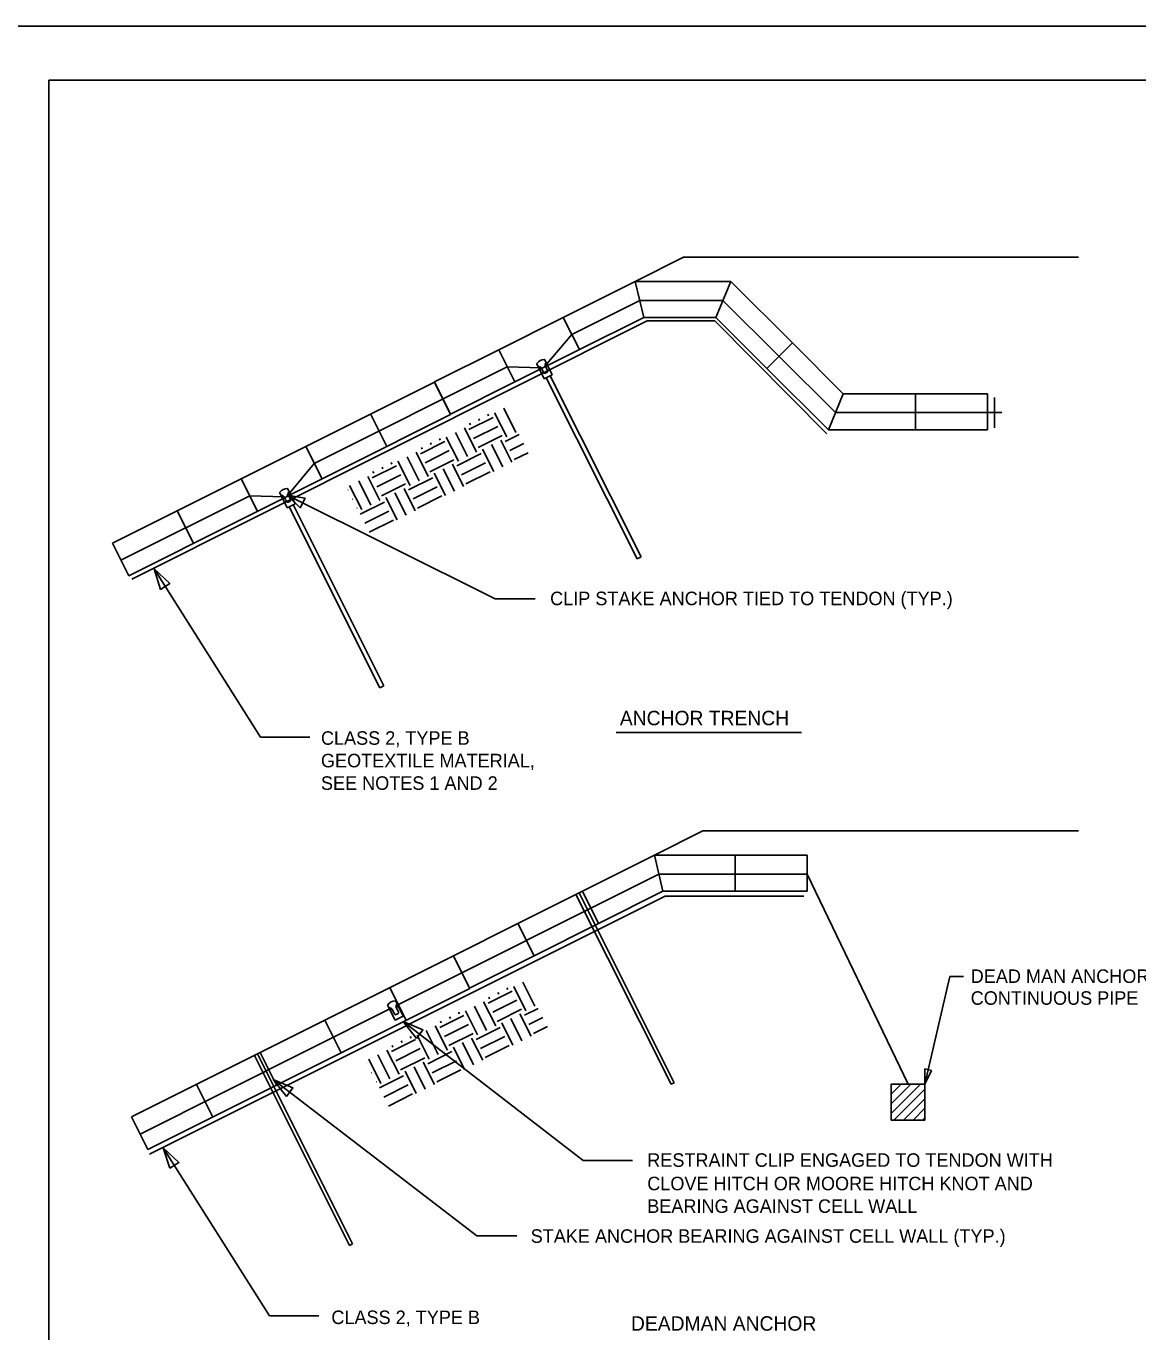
# Model space of a CAD drawing. Extents: x 638850 to 644908, y 297188 to 298900.
# Drawn here: x 642323.1 to 642600.8, y 298339.2 to 298665.4 of the extents above; entities that cross this region are included whole.
import ezdxf

# ---------------------------------------------------------------- set-up
doc = ezdxf.new("R2010")
doc.units = 0
for name, color, linetype in [('1', 7, 'Continuous'), ('10', 7, 'Continuous'), ('11', 7, 'Continuous'), ('13', 7, 'Continuous'), ('3', 7, 'Continuous'), ('4', 7, 'Continuous'), ('5', 7, 'Continuous'), ('6', 7, 'Continuous'), ('7', 7, 'Continuous'), ('9', 7, 'Continuous')]:
    doc.layers.add(name, color=color, linetype=linetype)

msp = doc.modelspace()

# ---------------------------------------------------------------- linework, layer by layer
at = {"layer": '1'}
for p, q in [((643260.26, 298665.37), (642288.26, 298665.37)), ((642328.76, 298084.58), (642328.76, 298651.87)), ((642328.76, 298651.87), (643246.76, 298651.87))]:
    msp.add_line(p, q, dxfattribs=at)
at = {"layer": '10'}
for p, q in [((642450.63, 298580.99), (642452.49, 298577.28)), ((642451, 298580.28), (642450.99, 298580.27)), ((642451.75, 298580.03), (642452.36, 298578.81)), ((642452.65, 298582), (642454.5, 298578.29)), ((642452.75, 298580.52), (642453.36, 298579.31)), ((642453, 298581.28), (642453, 298581.28)), ((642454.5, 298578.29), (642452.49, 298577.28)), ((642452.74, 298578.68), (642453.23, 298578.93)), ((642475.67, 298532.29), (642453.01, 298577.54)), ((642454.01, 298578.04), (642476.67, 298532.79)), ((642386.43, 298548.8), (642388.28, 298545.09)), ((642386.79, 298548.08), (642386.79, 298548.08)), ((642387.55, 298547.83), (642388.16, 298546.61)), ((642388.44, 298549.8), (642390.29, 298546.09)), ((642388.54, 298548.33), (642389.15, 298547.11)), ((642388.8, 298549.09), (642388.79, 298549.08)), ((642390.29, 298546.09), (642388.28, 298545.09)), ((642388.53, 298546.49), (642389.02, 298546.74)), ((642411.46, 298500.09), (642388.8, 298545.34)), ((642389.8, 298545.85), (642412.47, 298500.59)), ((642476.67, 298532.79), (642475.67, 298532.29)), ((642412.47, 298500.59), (642411.46, 298500.09)), ((642460.42, 298448.49), (642484.17, 298401.07)), ((642484.93, 298401.45), (642461.19, 298448.87)), ((642413.39, 298420.8), (642415.25, 298417.09)), ((642413.76, 298420.09), (642413.75, 298420.08)), ((642414.51, 298419.84), (642415.12, 298418.62)), ((642415.4, 298421.81), (642417.26, 298418.1)), ((642415.51, 298420.33), (642416.12, 298419.12)), ((642415.76, 298421.09), (642415.76, 298421.09)), ((642417.26, 298418.1), (642415.25, 298417.09)), ((642415.5, 298418.49), (642415.99, 298418.74)), ((642380.11, 298408.27), (642403.86, 298360.85)), ((642404.62, 298361.23), (642380.87, 298408.65)), ((642484.17, 298401.07), (642484.93, 298401.45)), ((642403.86, 298360.85), (642404.62, 298361.23))]:
    msp.add_line(p, q, dxfattribs=at)
for centre, radius, start, end in [((642450.76, 298581.05), 0.141, 142.5441, 206.6), ((642452.55, 298579.69), 2.39, 90.6555, 142.5445), ((642451.25, 298579.77), 0.562, 26.6, 116.6), ((642452.52, 298581.94), 0.141, 26.5995, 90.6554), ((642453.25, 298580.77), 0.562, 116.6, 206.6), ((642452.62, 298578.93), 0.281, 206.6, 296.6), ((642453.11, 298579.18), 0.281, 296.6, 26.6), ((642386.55, 298548.86), 0.141, 142.5441, 206.6), ((642388.34, 298547.49), 2.39, 90.6555, 142.5445), ((642387.04, 298547.58), 0.562, 26.6, 116.6), ((642388.31, 298549.74), 0.141, 26.5995, 90.6554), ((642389.04, 298548.58), 0.562, 116.6, 206.6), ((642388.9, 298546.99), 0.281, 296.6, 26.6), ((642388.41, 298546.74), 0.281, 206.6, 296.6), ((642413.52, 298420.86), 0.141, 142.5441, 206.6), ((642415.3, 298419.5), 2.39, 90.6555, 142.5445), ((642414.01, 298419.58), 0.562, 26.6, 116.6), ((642415.28, 298421.74), 0.141, 26.5995, 90.6554), ((642416.01, 298420.58), 0.562, 116.6, 206.6), ((642415.37, 298418.74), 0.281, 206.6, 296.6), ((642415.86, 298418.99), 0.281, 296.6, 26.6)]:
    msp.add_arc(centre, radius, start, end, dxfattribs=at)
at = {"layer": '11'}
for p, q in [((642564.99, 298572.61), (642564.99, 298565.05)), ((642539.13, 298401.14), (642547.55, 298401.14)), ((642539.13, 298401.14), (642539.13, 298392.14)), ((642547.55, 298401.14), (642547.55, 298392.14)), ((642539.13, 298392.14), (642547.55, 298392.14))]:
    msp.add_line(p, q, dxfattribs=at)
at = {"layer": '13'}
for p, q in [((642445.39, 298563.88), (642442.37, 298569.92)), ((642433.7, 298564.63), (642439.73, 298567.65)), ((642436.34, 298566.89), (642436.13, 298567.31)), ((642438.6, 298568.03), (642438.39, 298568.44)), ((642443.13, 298562.75), (642440.11, 298568.78)), ((642433.32, 298557.84), (642430.3, 298563.87)), ((642435.59, 298558.97), (642432.56, 298565)), ((642434.07, 298565.76), (642433.86, 298566.17)), ((642434.83, 298562.36), (642440.87, 298565.39)), ((642442.76, 298561.62), (642446.23, 298563.36)), ((642421.63, 298558.58), (642427.66, 298561.61)), ((642422, 298559.72), (642421.8, 298560.13)), ((642424.27, 298560.85), (642424.06, 298561.26)), ((642426.53, 298561.98), (642426.32, 298562.4)), ((642431.06, 298556.7), (642428.04, 298562.74)), ((642435.96, 298560.1), (642442, 298563.13)), ((642442.15, 298555.29), (642439.36, 298560.86)), ((642444.41, 298556.42), (642441.62, 298561.99)), ((642443.89, 298559.35), (642447.36, 298561.09)), ((642421.25, 298551.79), (642418.23, 298557.83)), ((642423.52, 298552.92), (642420.49, 298558.96)), ((642422.76, 298556.32), (642428.79, 298559.34)), ((642423.89, 298554.06), (642429.93, 298557.08)), ((642430.68, 298555.57), (642436.72, 298558.59)), ((642439.89, 298554.15), (642437.1, 298559.73)), ((642445.02, 298557.09), (642448.5, 298558.83)), ((642409.55, 298552.54), (642415.59, 298555.56)), ((642409.93, 298553.67), (642409.72, 298554.09)), ((642412.19, 298554.8), (642411.99, 298555.22)), ((642414.46, 298555.94), (642414.25, 298556.35)), ((642418.99, 298550.66), (642415.97, 298556.69)), ((642427.81, 298548.11), (642425.02, 298553.68)), ((642430.08, 298549.24), (642427.29, 298554.81)), ((642432.34, 298550.38), (642429.55, 298555.95)), ((642431.82, 298553.31), (642437.85, 298556.33)), ((642432.95, 298551.04), (642438.99, 298554.07)), ((642406.92, 298544.61), (642403.89, 298550.65)), ((642409.18, 298545.75), (642406.16, 298551.78)), ((642411.44, 298546.88), (642408.42, 298552.92)), ((642410.69, 298550.28), (642416.72, 298553.3)), ((642411.82, 298548.01), (642417.86, 298551.03)), ((642418.61, 298549.53), (642424.65, 298552.55)), ((642419.75, 298547.26), (642425.78, 298550.28)), ((642403.47, 298549.49), (642403.52, 298549.52)), ((642404.6, 298547.23), (642404.65, 298547.25)), ((642415.74, 298542.07), (642412.95, 298547.64)), ((642418.01, 298543.2), (642415.22, 298548.77)), ((642420.27, 298544.33), (642417.48, 298549.9)), ((642420.88, 298545), (642426.91, 298548.02)), ((642405.73, 298544.96), (642405.78, 298544.99)), ((642406.54, 298543.48), (642412.58, 298546.5)), ((642407.67, 298541.22), (642413.71, 298544.24)), ((642408.81, 298538.96), (642414.84, 298541.98)), ((642450.18, 298420.57), (642447.16, 298426.6)), ((642438.48, 298421.31), (642444.52, 298424.34)), ((642441.12, 298423.58), (642440.91, 298423.99)), ((642443.39, 298424.71), (642443.18, 298425.13)), ((642447.92, 298419.43), (642444.89, 298425.47)), ((642438.11, 298414.52), (642435.09, 298420.56)), ((642440.37, 298415.65), (642437.35, 298421.69)), ((642438.86, 298422.44), (642438.65, 298422.86)), ((642439.62, 298419.05), (642445.65, 298422.07)), ((642440.75, 298416.79), (642446.78, 298419.81)), ((642447.54, 298418.3), (642451.02, 298420.04)), ((642426.41, 298415.27), (642432.45, 298418.29)), ((642426.79, 298416.4), (642426.58, 298416.82)), ((642429.05, 298417.53), (642428.85, 298417.95)), ((642431.32, 298418.67), (642431.11, 298419.08)), ((642435.85, 298413.39), (642432.82, 298419.42)), ((642446.94, 298411.97), (642444.15, 298417.54)), ((642449.2, 298413.11), (642446.41, 298418.68)), ((642448.67, 298416.04), (642452.15, 298417.78)), ((642423.77, 298407.34), (642420.75, 298413.38)), ((642426.04, 298408.48), (642423.02, 298414.51)), ((642428.3, 298409.61), (642425.28, 298415.65)), ((642427.55, 298413.01), (642433.58, 298416.03)), ((642428.68, 298410.74), (642434.71, 298413.76)), ((642435.47, 298412.25), (642441.51, 298415.28)), ((642444.67, 298410.84), (642441.88, 298416.41)), ((642449.81, 298413.78), (642453.29, 298415.51)), ((642414.34, 298409.23), (642420.38, 298412.25)), ((642414.72, 298410.36), (642414.51, 298410.77)), ((642416.98, 298411.49), (642416.77, 298411.9)), ((642419.24, 298412.62), (642419.04, 298413.04)), ((642432.6, 298404.79), (642429.81, 298410.36)), ((642434.86, 298405.93), (642432.07, 298411.5)), ((642437.13, 298407.06), (642434.34, 298412.63)), ((642436.6, 298409.99), (642442.64, 298413.01)), ((642437.74, 298407.73), (642443.77, 298410.75)), ((642411.7, 298401.3), (642408.68, 298407.33)), ((642413.97, 298402.43), (642410.94, 298408.47)), ((642416.23, 298403.57), (642413.21, 298409.6)), ((642415.47, 298406.96), (642421.51, 298409.98)), ((642416.61, 298404.7), (642422.64, 298407.72)), ((642423.4, 298406.21), (642429.43, 298409.23)), ((642424.53, 298403.95), (642430.57, 298406.97)), ((642408.25, 298406.17), (642408.31, 298406.2)), ((642409.39, 298403.91), (642409.44, 298403.94)), ((642420.53, 298398.75), (642417.74, 298404.32)), ((642422.79, 298399.88), (642420, 298405.45)), ((642425.06, 298401.02), (642422.27, 298406.59)), ((642425.66, 298401.68), (642431.7, 298404.71)), ((642410.52, 298401.65), (642410.57, 298401.68)), ((642411.33, 298400.17), (642417.36, 298403.19)), ((642412.46, 298397.9), (642418.5, 298400.93)), ((642413.6, 298395.64), (642419.63, 298398.66))]:
    msp.add_line(p, q, dxfattribs=at)
at = {"layer": '3'}
for p, q in [((642459.37, 298588.35), (642476.36, 298596.86)), ((642476.36, 298596.86), (642497.12, 298596.86)), ((642497.12, 298596.86), (642525.25, 298568.84)), ((642452.75, 298580.52), (642459.37, 298588.35)), ((642395.07, 298556.15), (642443.27, 298580.29)), ((642443.27, 298580.29), (642451.75, 298580.02)), ((642525.25, 298568.84), (642566.75, 298568.84)), ((642388.54, 298548.33), (642395.07, 298556.15)), ((642346.78, 298531.98), (642378.97, 298548.09)), ((642378.97, 298548.09), (642387.55, 298547.83)), ((642470.42, 298488.96), (642516.75, 298488.96)), ((642415.45, 298420.65), (642481.15, 298453.55)), ((642481.15, 298453.55), (642518.15, 298453.55)), ((642518.15, 298453.55), (642543.37, 298401.14)), ((642351.57, 298388.66), (642414.29, 298420.07))]:
    msp.add_line(p, q, dxfattribs=at)
at = {"layer": '4'}
for p, q in [((642539.13, 298393.82), (642546.45, 298401.14)), ((642539.13, 298396.2), (642544.06, 298401.14)), ((642539.13, 298398.59), (642541.68, 298401.14)), ((642539.13, 298400.97), (642539.29, 298401.14)), ((642539.84, 298392.14), (642547.55, 298399.85)), ((642542.23, 298392.14), (642547.55, 298397.47)), ((642544.61, 298392.14), (642547.55, 298395.08)), ((642547, 298392.14), (642547.55, 298392.69))]:
    msp.add_line(p, q, dxfattribs=at)
at = {"layer": '5'}
for p, q in [((642457.24, 298592.61), (642475.24, 298601.62)), ((642475.24, 298601.62), (642477.36, 298592.62)), ((642475.24, 298601.62), (642499.09, 298601.62)), ((642495.37, 298592.62), (642499.09, 298601.62)), ((642499.09, 298601.62), (642514.46, 298586.25)), ((642441.15, 298584.55), (642457.24, 298592.61)), ((642457.24, 298592.61), (642461.27, 298584.56)), ((642461.27, 298584.56), (642477.36, 298592.62)), ((642477.36, 298592.62), (642495.37, 298592.62)), ((642495.37, 298592.62), (642508.1, 298579.89)), ((642514.46, 298586.25), (642508.1, 298579.89)), ((642514.46, 298586.25), (642508.1, 298579.89)), ((642514.46, 298586.25), (642527.19, 298573.53)), ((642425.05, 298576.49), (642441.14, 298584.55)), ((642441.14, 298584.55), (642445.17, 298576.5)), ((642441.15, 298584.55), (642445.17, 298576.5)), ((642445.17, 298576.5), (642461.27, 298584.56)), ((642508.1, 298579.89), (642523.46, 298564.53)), ((642425.05, 298576.48), (642344.66, 298536.23)), ((642425.05, 298576.49), (642429.08, 298568.44)), ((642425.05, 298576.48), (642429.12, 298568.36)), ((642429.08, 298568.44), (642445.17, 298576.5)), ((642523.46, 298564.53), (642527.19, 298573.53)), ((642527.19, 298573.53), (642545.19, 298573.53)), ((642545.19, 298573.53), (642545.19, 298564.53)), ((642545.19, 298573.53), (642563.19, 298573.53)), ((642545.19, 298573.53), (642545.19, 298564.53)), ((642563.19, 298573.53), (642563.19, 298564.53)), ((642348.73, 298528.1), (642429.12, 298568.36)), ((642409.12, 298568.5), (642413.19, 298560.38)), ((642523.46, 298564.53), (642545.19, 298564.53)), ((642545.19, 298564.53), (642563.19, 298564.53)), ((642392.94, 298560.4), (642397.01, 298552.28)), ((642376.76, 298552.31), (642380.84, 298544.18)), ((642360.83, 298544.33), (642364.9, 298536.2)), ((642344.66, 298536.23), (642348.73, 298528.1)), ((642462.03, 298449.29), (642480.02, 298458.3)), ((642480.02, 298458.3), (642482.15, 298449.3)), ((642480.02, 298458.3), (642500.15, 298458.3)), ((642500.15, 298458.3), (642518.15, 298458.3)), ((642500.15, 298458.3), (642500.15, 298449.3)), ((642518.15, 298458.3), (642518.15, 298449.3)), ((642445.93, 298441.23), (642462.02, 298449.29)), ((642462.02, 298449.29), (642466.05, 298441.25)), ((642462.03, 298449.29), (642466.06, 298441.25)), ((642466.06, 298441.25), (642482.15, 298449.3)), ((642482.15, 298449.3), (642500.15, 298449.3)), ((642500.15, 298449.3), (642518.15, 298449.3)), ((642429.83, 298433.17), (642445.93, 298441.23)), ((642445.93, 298441.23), (642449.96, 298433.19)), ((642445.93, 298441.23), (642449.96, 298433.18)), ((642449.96, 298433.19), (642466.05, 298441.25)), ((642429.83, 298433.17), (642349.44, 298392.91)), ((642429.83, 298433.17), (642433.86, 298425.12)), ((642429.83, 298433.17), (642433.91, 298425.04)), ((642433.86, 298425.12), (642449.96, 298433.18)), ((642353.51, 298384.79), (642433.91, 298425.04)), ((642413.9, 298425.19), (642417.97, 298417.06)), ((642397.73, 298417.09), (642401.8, 298408.96)), ((642381.55, 298408.99), (642385.62, 298400.86)), ((642365.62, 298401.01), (642369.69, 298392.89)), ((642349.44, 298392.91), (642353.51, 298384.79))]:
    msp.add_line(p, q, dxfattribs=at)
at = {"layer": '6'}
for p, q in [((642415.53, 298420.28), (642416.2, 298420.61)), ((642413.88, 298419.45), (642414.54, 298419.78))]:
    msp.add_line(p, q, dxfattribs=at)
at = {"layer": '7'}
for p, q in [((642349.46, 298527.26), (642478.21, 298591.73)), ((642478.21, 298591.73), (642495.07, 298591.73)), ((642495.07, 298591.73), (642523.09, 298563.57)), ((642440.21, 298522.34), (642388.27, 298548.24)), ((642355.05, 298529.79), (642381.61, 298487.81)), ((642450.26, 298522.34), (642440.21, 298522.34)), ((642381.61, 298487.81), (642393.96, 298487.81)), ((642353.91, 298383.61), (642482.66, 298448.09)), ((642482.66, 298448.09), (642517.31, 298448.09)), ((642482.66, 298448.09), (642517.31, 298448.09)), ((642482.66, 298448.09), (642482.66, 298448.09)), ((642517.31, 298448.09), (642517.31, 298448.09)), ((642553.79, 298428.02), (642547.55, 298401.14)), ((642557.17, 298428.02), (642553.79, 298428.02)), ((642417.25, 298416.75), (642462.18, 298382.06)), ((642435.64, 298363.21), (642384.81, 298402.27)), ((642357.32, 298385.19), (642383.88, 298343.21)), ((642462.18, 298382.06), (642474.52, 298382.06)), ((642445.68, 298363.21), (642435.64, 298363.21)), ((642383.88, 298343.21), (642396.23, 298343.21))]:
    msp.add_line(p, q, dxfattribs=at)
for points in [[(642391.56, 298545.06), (642388.27, 298548.24), (642392.77, 298547.47)], [(642356.69, 298524.68), (642355.05, 298529.79), (642358.97, 298526.13)], [(642420.55, 298412.51), (642417.25, 298416.75), (642422.2, 298414.65)], [(642549.21, 298404.53), (642547.55, 298401.14), (642547.56, 298404.91)], [(642388.09, 298398.04), (642384.81, 298402.27), (642389.74, 298400.18)], [(642358.97, 298380.09), (642357.32, 298385.19), (642361.24, 298381.53)]]:
    msp.add_lwpolyline(points, close=True, dxfattribs=at)
at = {"layer": '9'}
for p, q in [((642475.24, 298601.62), (642487.3, 298607.66)), ((642487.3, 298607.66), (642585.9, 298607.66)), ((642480.02, 298458.3), (642492.09, 298464.34)), ((642492.09, 298464.34), (642585.9, 298464.34))]:
    msp.add_line(p, q, dxfattribs=at)

# ---------------------------------------------------------------- texts
at = {"layer": '3'}
for s, height, p in [('CLIP STAKE ANCHOR TIED TO TENDON (TYP.)', 3.375, (642453.97, 298520.74)), ('ANCHOR TRENCH', 3.6022, (642471.38, 298490.75)), ('DEAD MAN ANCHORS OR', 3.375, (642559.01, 298426.39)), ('CONTINUOUS PIPE', 3.375, (642559.01, 298420.93)), ('RESTRAINT CLIP ENGAGED TO TENDON WITH', 3.375, (642478.23, 298380.46)), ('CLOVE HITCH OR MOORE HITCH KNOT AND', 3.375, (642478.23, 298374.61)), ('BEARING AGAINST CELL WALL', 3.375, (642478.23, 298368.96)), ('STAKE ANCHOR BEARING AGAINST CELL WALL (TYP.)', 3.375, (642449.11, 298361.48)), ('DEADMAN ANCHOR', 3.6022, (642474.15, 298339.54))]:
    msp.add_text(s, height=height, dxfattribs=at).set_placement(p)
at = {"layer": '4'}
for s, p in [('CLASS 2, TYPE B', (642396.73, 298485.87)), ('GEOTEXTILE MATERIAL,', (642396.73, 298480.24)), ('SEE NOTES 1 AND 2', (642396.73, 298474.62)), ('CLASS 2, TYPE B', (642399.33, 298341.19))]:
    msp.add_text(s, height=3.375, dxfattribs=at).set_placement(p)

doc.saveas('drawing.dxf')
